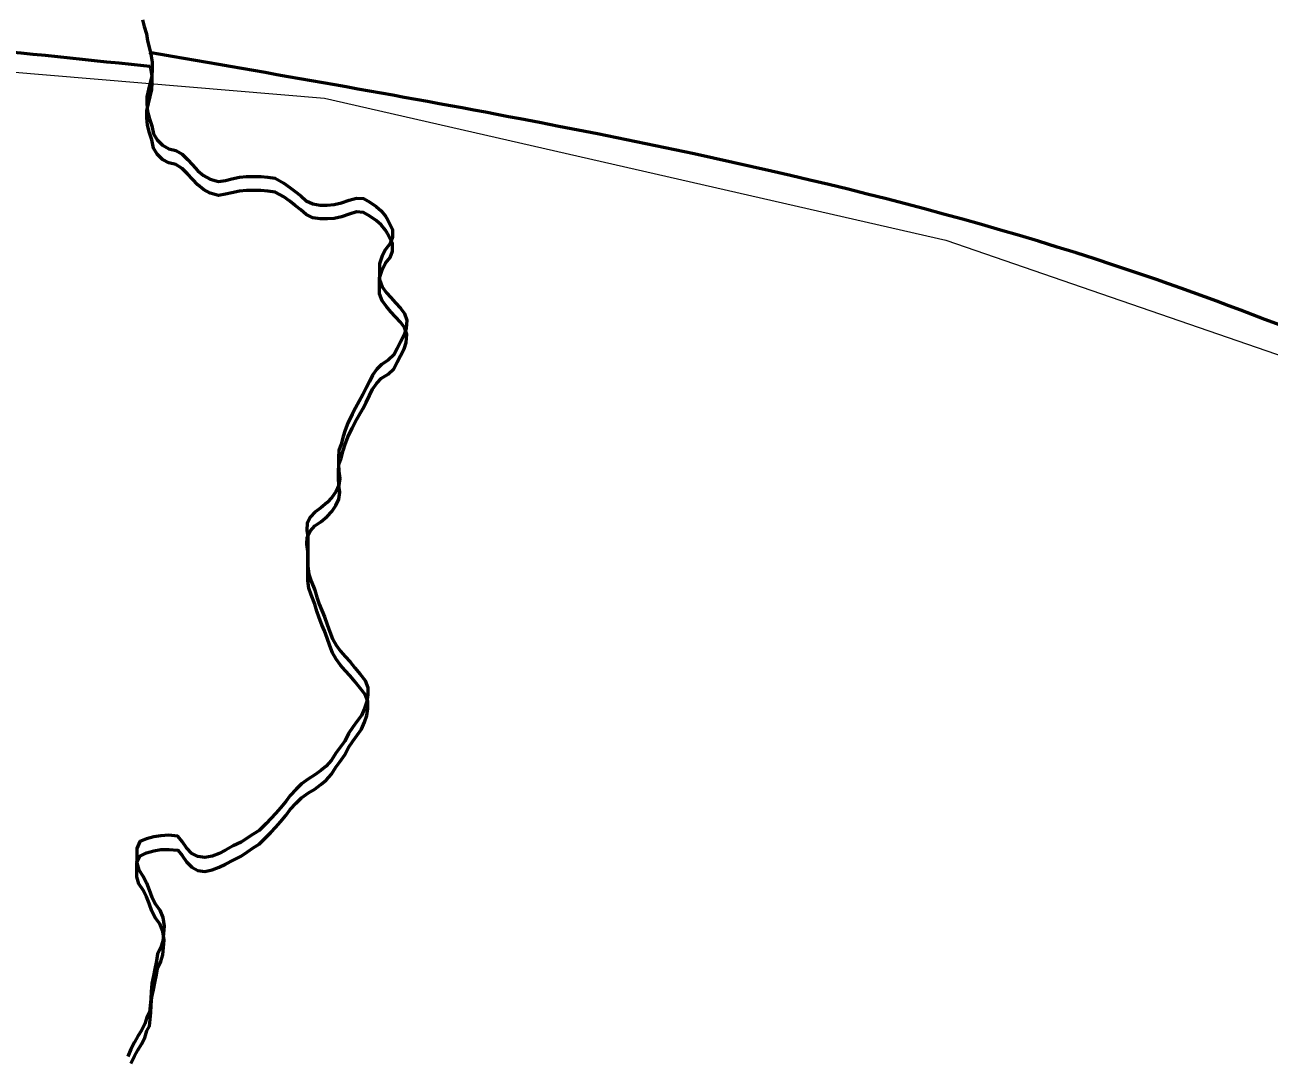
# Model space of a CAD drawing. Extents: x -1643653 to 4543381, y 1624270 to 13878484.
# Drawn here: x 815522 to 815754.7, y 9017814.4 to 9018007.2 of the extents above; entities that cross this region are included whole.
import ezdxf

# ---------------------------------------------------------------- set-up
doc = ezdxf.new("R2010")
doc.units = 0
doc.header["$LTSCALE"] = 160
doc.layers.add('60', color=7, linetype='Continuous', lineweight=13)

msp = doc.modelspace()

# ---------------------------------------------------------------- linework, layer by layer
at = {"layer": '60', "lineweight": 53}
msp.add_line((815545.4, 9017999.4), (815544.2, 9017999.5), dxfattribs=at)
for points in [[(815544, 9018008.1), (815544.3, 9018006.9), (815544.7, 9018005.5), (815544.9, 9018004.2), (815545.2, 9018003), (815545.5, 9018001.7), (815545.8, 9018000.2), (815545.8, 9017998.9), (815545.7, 9017997.6), (815545.4, 9017996.4), (815545.1, 9017995.1), (815544.8, 9017993.7), (815544.8, 9017992.4), (815544.9, 9017991), (815545.3, 9017989.6), (815545.7, 9017988.3), (815546, 9017986.8), (815546.7, 9017985.7), (815547.7, 9017984.7), (815548.9, 9017984), (815550.2, 9017983.7), (815551.4, 9017983), (815552.4, 9017982), (815553.3, 9017981), (815554.3, 9017979.9), (815555.4, 9017979), (815556.6, 9017978.3), (815558.2, 9017977.9), (815559.5, 9017978.1), (815560.7, 9017978.4), (815562.1, 9017978.7), (815563.4, 9017978.8), (815564.7, 9017978.8), (815566.1, 9017978.8), (815567.4, 9017978.7), (815568.8, 9017978.5), (815570.4, 9017977.6), (815571.5, 9017976.8), (815572.5, 9017976), (815573.6, 9017975.2), (815574.6, 9017974.3), (815575.8, 9017973.7), (815577.2, 9017973.5), (815578.5, 9017973.5), (815579.8, 9017973.6), (815581.2, 9017973.9), (815582.6, 9017974.4), (815584, 9017974.8), (815585.3, 9017974.7), (815586.5, 9017974), (815587.7, 9017973.2), (815588.6, 9017972.4), (815589.4, 9017971.4), (815589.8, 9017970.8)], [(815545.4, 9018002), (815545.5, 9018001.7), (815545.8, 9018000.2), (815545.8, 9017998.9), (815545.7, 9017997.6), (815545.4, 9017996.4), (815545.1, 9017995.1), (815544.8, 9017993.7), (815544.8, 9017992.4), (815544.9, 9017991), (815545.3, 9017989.6), (815545.7, 9017988.3), (815546, 9017986.8), (815546.7, 9017985.7), (815547.7, 9017984.7), (815548.9, 9017984), (815550.2, 9017983.7), (815551.4, 9017983), (815552.4, 9017982), (815553.3, 9017981), (815554.3, 9017979.9), (815555.4, 9017979), (815556.6, 9017978.3), (815558.2, 9017977.9), (815559.5, 9017978.1), (815560.7, 9017978.4), (815562.1, 9017978.7), (815563.4, 9017978.8), (815564.7, 9017978.8), (815566.1, 9017978.8), (815567.4, 9017978.7), (815568.8, 9017978.5), (815570.4, 9017977.6), (815571.5, 9017976.8), (815572.5, 9017976), (815573.6, 9017975.2), (815574.6, 9017974.3), (815575.8, 9017973.7), (815577.2, 9017973.5), (815578.5, 9017973.5), (815579.8, 9017973.6), (815581.2, 9017973.9), (815582.6, 9017974.4), (815584, 9017974.8), (815585.3, 9017974.7), (815586.5, 9017974), (815587.7, 9017973.2), (815588.6, 9017972.4), (815589.4, 9017971.4), (815589.8, 9017970.8)], [(815589.8, 9017968.2), (815589.4, 9017968.8), (815588.6, 9017969.8), (815587.7, 9017970.6), (815586.5, 9017971.4), (815585.3, 9017972.1), (815584, 9017972.2), (815582.6, 9017971.8), (815581.2, 9017971.3), (815579.8, 9017971), (815578.5, 9017970.9), (815577.2, 9017970.9), (815575.8, 9017971.1), (815574.6, 9017971.7), (815573.6, 9017972.6), (815572.5, 9017973.4), (815571.5, 9017974.2), (815570.4, 9017975), (815568.8, 9017975.9), (815567.4, 9017976.1), (815566.1, 9017976.2), (815564.7, 9017976.2), (815563.4, 9017976.2), (815562.1, 9017976.1), (815560.7, 9017975.8), (815559.5, 9017975.5), (815558.2, 9017975.3), (815556.6, 9017975.7), (815555.4, 9017976.4), (815554.3, 9017977.3), (815553.3, 9017978.3), (815552.4, 9017979.3), (815551.4, 9017980.3), (815550.2, 9017981.1), (815548.9, 9017981.4), (815547.7, 9017982), (815546.7, 9017983), (815546, 9017984.1), (815545.7, 9017985.7), (815545.3, 9017987), (815544.9, 9017988.4), (815544.8, 9017989.8), (815544.8, 9017991.1), (815545.1, 9017992.5), (815545.4, 9017993.8), (815545.7, 9017995), (815545.8, 9017996.3), (815545.8, 9017997.6), (815545.5, 9017999.1), (815545.4, 9017999.4)], [(815589.8, 9017970.8), (815590.7, 9017968.9), (815590.7, 9017967.5), (815590.3, 9017966.3), (815589.4, 9017965.2), (815588.8, 9017964), (815588.3, 9017962.5), (815588.3, 9017961.1), (815588.3, 9017959.6), (815588.8, 9017958.2), (815589.6, 9017957.1), (815590.4, 9017956.2), (815591.3, 9017955.2), (815592.2, 9017954.2), (815593, 9017953.2), (815593.4, 9017952), (815593.3, 9017950.4), (815592.9, 9017949.2), (815592.2, 9017947.9), (815591.6, 9017946.7), (815591, 9017945.5), (815589.9, 9017944.5), (815588.7, 9017943.7), (815587.8, 9017942.8), (815587, 9017941.7), (815586.4, 9017940.5), (815585.8, 9017939.3), (815585.2, 9017938.1), (815584.5, 9017936.8), (815583.8, 9017935.6), (815583.2, 9017934.4), (815582.4, 9017932.7), (815581.9, 9017931.4), (815581.5, 9017930.2), (815581.1, 9017928.8), (815580.7, 9017927.6), (815580.6, 9017926.3), (815580.6, 9017925.1), (815580.7, 9017923.7), (815580.9, 9017922.4), (815580.7, 9017921.1), (815580.1, 9017919.9), (815579.4, 9017918.8), (815578.5, 9017917.9), (815577.3, 9017916.9), (815576.2, 9017916.1), (815575.4, 9017915.2), (815574.8, 9017914), (815574.7, 9017912.7), (815574.9, 9017911.5), (815574.9, 9017909.9), (815574.9, 9017908.6), (815574.9, 9017907.3), (815574.9, 9017905.9), (815575.1, 9017904.5), (815575.5, 9017903.2), (815576.2, 9017901.5), (815576.6, 9017900.2), (815577, 9017898.9), (815577.5, 9017897.7), (815578, 9017896.5), (815578.5, 9017895.1), (815579, 9017893.7), (815579.5, 9017892.4), (815580.2, 9017891.2)], [(815589.8, 9017970.8), (815590.7, 9017968.9), (815590.7, 9017967.5), (815590.3, 9017966.3), (815589.4, 9017965.2), (815588.8, 9017964), (815588.3, 9017962.5), (815588.3, 9017961.1), (815588.3, 9017959.6), (815588.8, 9017958.2), (815589.6, 9017957.1), (815590.4, 9017956.2), (815591.3, 9017955.2), (815592.2, 9017954.2), (815593, 9017953.2), (815593.4, 9017952), (815593.3, 9017950.4), (815592.9, 9017949.2), (815592.2, 9017947.9), (815591.6, 9017946.7), (815591, 9017945.5), (815589.9, 9017944.5), (815588.7, 9017943.7), (815587.8, 9017942.8), (815587, 9017941.7), (815586.4, 9017940.5), (815585.8, 9017939.3), (815585.2, 9017938.1), (815584.5, 9017936.8), (815583.8, 9017935.6), (815583.2, 9017934.4), (815582.4, 9017932.7), (815581.9, 9017931.4), (815581.5, 9017930.2), (815581.1, 9017928.8), (815580.7, 9017927.6), (815580.6, 9017926.3), (815580.6, 9017925.1), (815580.7, 9017923.7), (815580.9, 9017922.4), (815580.7, 9017921.1), (815580.1, 9017919.9), (815579.4, 9017918.8), (815578.5, 9017917.9), (815577.3, 9017916.9), (815576.2, 9017916.1), (815575.4, 9017915.2), (815574.8, 9017914), (815574.7, 9017912.7), (815574.9, 9017911.5), (815574.9, 9017909.9), (815574.9, 9017908.6), (815574.9, 9017907.3), (815574.9, 9017905.9), (815575.1, 9017904.5), (815575.5, 9017903.2), (815576.2, 9017901.5), (815576.6, 9017900.2), (815577, 9017898.9), (815577.5, 9017897.7), (815578, 9017896.5), (815578.5, 9017895.1), (815579, 9017893.7), (815579.5, 9017892.4), (815580.2, 9017891.2)], [(815580.2, 9017888.6), (815579.5, 9017889.8), (815579, 9017891.1), (815578.5, 9017892.5), (815578, 9017893.9), (815577.5, 9017895), (815577, 9017896.3), (815576.6, 9017897.6), (815576.2, 9017898.9), (815575.5, 9017900.6), (815575.1, 9017901.9), (815574.9, 9017903.3), (815574.9, 9017904.7), (815574.9, 9017906), (815574.9, 9017907.3), (815574.9, 9017908.8), (815574.7, 9017910.1), (815574.8, 9017911.4), (815575.4, 9017912.6), (815576.2, 9017913.5), (815577.3, 9017914.3), (815578.5, 9017915.3), (815579.4, 9017916.2), (815580.1, 9017917.3), (815580.7, 9017918.5), (815580.9, 9017919.8), (815580.7, 9017921), (815580.6, 9017922.5), (815580.6, 9017923.7), (815580.7, 9017925), (815581.1, 9017926.2), (815581.5, 9017927.6), (815581.9, 9017928.8), (815582.4, 9017930.1), (815583.2, 9017931.8), (815583.8, 9017933), (815584.5, 9017934.2), (815585.2, 9017935.4), (815585.8, 9017936.6), (815586.4, 9017937.9), (815587, 9017939.1), (815587.8, 9017940.2), (815588.7, 9017941.1), (815589.9, 9017941.9), (815591, 9017942.9), (815591.6, 9017944.1), (815592.2, 9017945.3), (815592.9, 9017946.6), (815593.3, 9017947.8), (815593.4, 9017949.3), (815593, 9017950.6), (815592.2, 9017951.6), (815591.3, 9017952.6), (815590.4, 9017953.5), (815589.6, 9017954.5), (815588.8, 9017955.6), (815588.3, 9017956.9), (815588.3, 9017958.5), (815588.3, 9017959.9), (815588.8, 9017961.4), (815589.4, 9017962.6), (815590.3, 9017963.7), (815590.7, 9017964.9), (815590.7, 9017966.3), (815589.8, 9017968.2)], [(815580.2, 9017891.2), (815581, 9017890.1), (815581.9, 9017889.1), (815582.8, 9017888.1), (815583.7, 9017887), (815584.7, 9017885.8), (815585.6, 9017884.6), (815586.1, 9017883.3), (815586.1, 9017882), (815585.9, 9017880.7), (815585.5, 9017879.4), (815584.9, 9017878.1), (815584.1, 9017877), (815583.3, 9017875.9), (815582.5, 9017874.7), (815581.8, 9017873.3), (815580.9, 9017872), (815580.1, 9017871), (815579.3, 9017869.7), (815578.3, 9017868.6), (815577.3, 9017867.8), (815576.2, 9017867), (815575, 9017866.2), (815573.7, 9017865.3), (815572.7, 9017864.3), (815571.6, 9017863.1), (815570.8, 9017862), (815569.8, 9017860.8), (815568.9, 9017859.8), (815568, 9017858.8), (815567.1, 9017857.9), (815565.8, 9017856.6), (815564.7, 9017855.9), (815563.6, 9017855.2), (815562.4, 9017854.4), (815560.9, 9017853.7), (815559.5, 9017852.9)], [(815580.2, 9017891.2), (815581, 9017890.1), (815581.9, 9017889.1), (815582.8, 9017888.1), (815583.7, 9017887), (815584.7, 9017885.8), (815585.6, 9017884.6), (815586.1, 9017883.3), (815586.1, 9017882), (815585.9, 9017880.7), (815585.5, 9017879.4), (815584.9, 9017878.1), (815584.1, 9017877), (815583.3, 9017875.9), (815582.5, 9017874.7), (815581.8, 9017873.3), (815580.9, 9017872), (815580.1, 9017871), (815579.3, 9017869.7), (815578.3, 9017868.6), (815577.3, 9017867.8), (815576.2, 9017867), (815575, 9017866.2), (815573.7, 9017865.3), (815572.7, 9017864.3), (815571.6, 9017863.1), (815570.8, 9017862), (815569.8, 9017860.8), (815568.9, 9017859.8), (815568, 9017858.8), (815567.1, 9017857.9), (815565.8, 9017856.6), (815564.7, 9017855.9), (815563.6, 9017855.2), (815562.4, 9017854.4), (815560.9, 9017853.7), (815559.5, 9017852.9)], [(815559.5, 9017850.3), (815560.9, 9017851), (815562.4, 9017851.8), (815563.6, 9017852.6), (815564.7, 9017853.3), (815565.8, 9017854), (815567.1, 9017855.3), (815568, 9017856.2), (815568.9, 9017857.2), (815569.8, 9017858.2), (815570.8, 9017859.4), (815571.6, 9017860.5), (815572.7, 9017861.7), (815573.7, 9017862.7), (815575, 9017863.6), (815576.2, 9017864.3), (815577.3, 9017865.2), (815578.3, 9017866), (815579.3, 9017867.1), (815580.1, 9017868.4), (815580.9, 9017869.4), (815581.8, 9017870.7), (815582.5, 9017872.1), (815583.3, 9017873.3), (815584.1, 9017874.4), (815584.9, 9017875.5), (815585.5, 9017876.8), (815585.9, 9017878.1), (815586.1, 9017879.4), (815586.1, 9017880.7), (815585.6, 9017882), (815584.7, 9017883.2), (815583.7, 9017884.4), (815582.8, 9017885.5), (815581.9, 9017886.5), (815581, 9017887.5), (815580.2, 9017888.6)], [(815559.5, 9017852.9), (815558.3, 9017852.3), (815557, 9017851.8), (815555.6, 9017851.5), (815554.3, 9017851.7), (815553.2, 9017852.3), (815552.2, 9017853.3), (815551.4, 9017854.5), (815550.6, 9017855.5), (815548.9, 9017855.7), (815547.4, 9017855.6), (815546.1, 9017855.4), (815544.7, 9017855), (815543.5, 9017854.5), (815542.9, 9017853.2), (815542.9, 9017851.9), (815542.9, 9017850.5), (815543.3, 9017849.2), (815544.1, 9017848), (815544.7, 9017846.8), (815545.2, 9017845.5), (815545.7, 9017844.1), (815546.4, 9017842.8), (815547.2, 9017841.7), (815547.8, 9017840.3), (815548, 9017838.7), (815547.9, 9017837.3), (815547.8, 9017835.9), (815547.4, 9017834.7), (815546.8, 9017833.5), (815546.6, 9017832.2), (815546.3, 9017830.7), (815546, 9017829.4), (815545.7, 9017828), (815545.6, 9017826.5), (815545.5, 9017825.1), (815545.3, 9017822.6), (815545.3, 9017822.6), (815544.8, 9017821.7), (815544.4, 9017820.4), (815543.8, 9017819.2), (815543.1, 9017818.1), (815542.5, 9017817), (815541.8, 9017815.7), (815541.2, 9017814.3)], [(815559.5, 9017852.9), (815558.3, 9017852.3), (815557, 9017851.8), (815555.6, 9017851.5), (815554.3, 9017851.7), (815553.2, 9017852.3), (815552.2, 9017853.3), (815551.4, 9017854.5), (815550.6, 9017855.5), (815548.9, 9017855.7), (815547.4, 9017855.6), (815546.1, 9017855.4), (815544.7, 9017855), (815543.5, 9017854.5), (815542.9, 9017853.2), (815542.9, 9017851.9), (815542.9, 9017850.5), (815543.3, 9017849.2), (815544.1, 9017848), (815544.7, 9017846.8), (815545.2, 9017845.5), (815545.7, 9017844.1), (815546.4, 9017842.8), (815547.2, 9017841.7), (815547.8, 9017840.3), (815548, 9017838.7), (815547.9, 9017837.3), (815547.8, 9017835.9), (815547.4, 9017834.7), (815546.8, 9017833.5), (815546.6, 9017832.2), (815546.3, 9017830.7), (815546, 9017829.4), (815545.7, 9017828), (815545.6, 9017826.5), (815545.5, 9017825.1), (815545.3, 9017822.6), (815545.3, 9017822.6), (815544.8, 9017821.7), (815544.4, 9017820.4), (815543.8, 9017819.2), (815543.1, 9017818.1), (815542.5, 9017817), (815541.8, 9017815.7), (815541.2, 9017814.3)], [(815541.8, 9017813), (815542.5, 9017814.4), (815543.1, 9017815.5), (815543.8, 9017816.6), (815544.4, 9017817.8), (815544.8, 9017819.1), (815545.3, 9017820), (815545.3, 9017820), (815545.5, 9017822.5), (815545.6, 9017823.9), (815545.7, 9017825.4), (815546, 9017826.8), (815546.3, 9017828.1), (815546.6, 9017829.6), (815546.8, 9017830.8), (815547.4, 9017832.1), (815547.8, 9017833.3), (815547.9, 9017834.7), (815548, 9017836.1), (815547.8, 9017837.7), (815547.2, 9017839.1), (815546.4, 9017840.2), (815545.7, 9017841.5), (815545.2, 9017842.9), (815544.7, 9017844.2), (815544.1, 9017845.4), (815543.3, 9017846.6), (815542.9, 9017847.9), (815542.9, 9017849.2), (815542.9, 9017850.6), (815543.5, 9017851.8), (815544.7, 9017852.4), (815546.1, 9017852.8), (815547.4, 9017853), (815548.9, 9017853), (815550.6, 9017852.9), (815551.4, 9017851.9), (815552.2, 9017850.7), (815553.2, 9017849.7), (815554.3, 9017849.1), (815555.6, 9017848.9), (815557, 9017849.2), (815558.3, 9017849.7), (815559.5, 9017850.3)]]:
    msp.add_lwpolyline(points, dxfattribs=at)
at = {"layer": '60'}
msp.add_lwpolyline([(814977.6, 9017896.7), (815036.3, 9017911), (815269, 9017996.8), (815458.4, 9018003.5), (815578, 9017993.5), (815694.2, 9017966.9), (815790.6, 9017933.7)], dxfattribs=at)
msp.add_lwpolyline([(814977.6, 9017896.7), (815036.3, 9017911), (815269, 9017996.8), (815458.4, 9018003.5), (815578, 9017993.5), (815694.2, 9017966.9), (815790.6, 9017933.7)], dxfattribs=at)
at = {"layer": '60', "lineweight": 25}
msp.add_spline([(814781, 9009175.5), (814787.2, 9009173.4), (814796.9, 9009173.4), (814799.4, 9009172.4), (814805.1, 9009174.5), (814805.6, 9009176.5), (814811.7, 9009179.5), (814811.7, 9009179.5), (814801.5, 9009181), (814790.7, 9009181.5), (814784.1, 9009183.1), (814777.4, 9009185.1), (814778.4, 9009175.5)], degree=3, dxfattribs=at)
at = {"layer": '60', "lineweight": 53}
for points in [[(815544.2, 9017999.5), (815470.8, 9018005.3), (815340.9, 9017998.2), (815256.8, 9017989.7), (815152.2, 9017953.2), (815027.1, 9017908), (814874.2, 9017888.3), (814706, 9017878.8), (814439.6, 9017839.2), (814301.5, 9017778.7), (814294.1, 9017783.8), (814291.6, 9017782.6)], [(816046.8, 9017820.2), (816014.8, 9017818.8), (815959, 9017847), (815800.2, 9017932.8), (815729.1, 9017961.1), (815614.6, 9017989.6), (815545.2, 9018002)]]:
    msp.add_spline(points, degree=3, dxfattribs=at)

doc.saveas('drawing.dxf')
